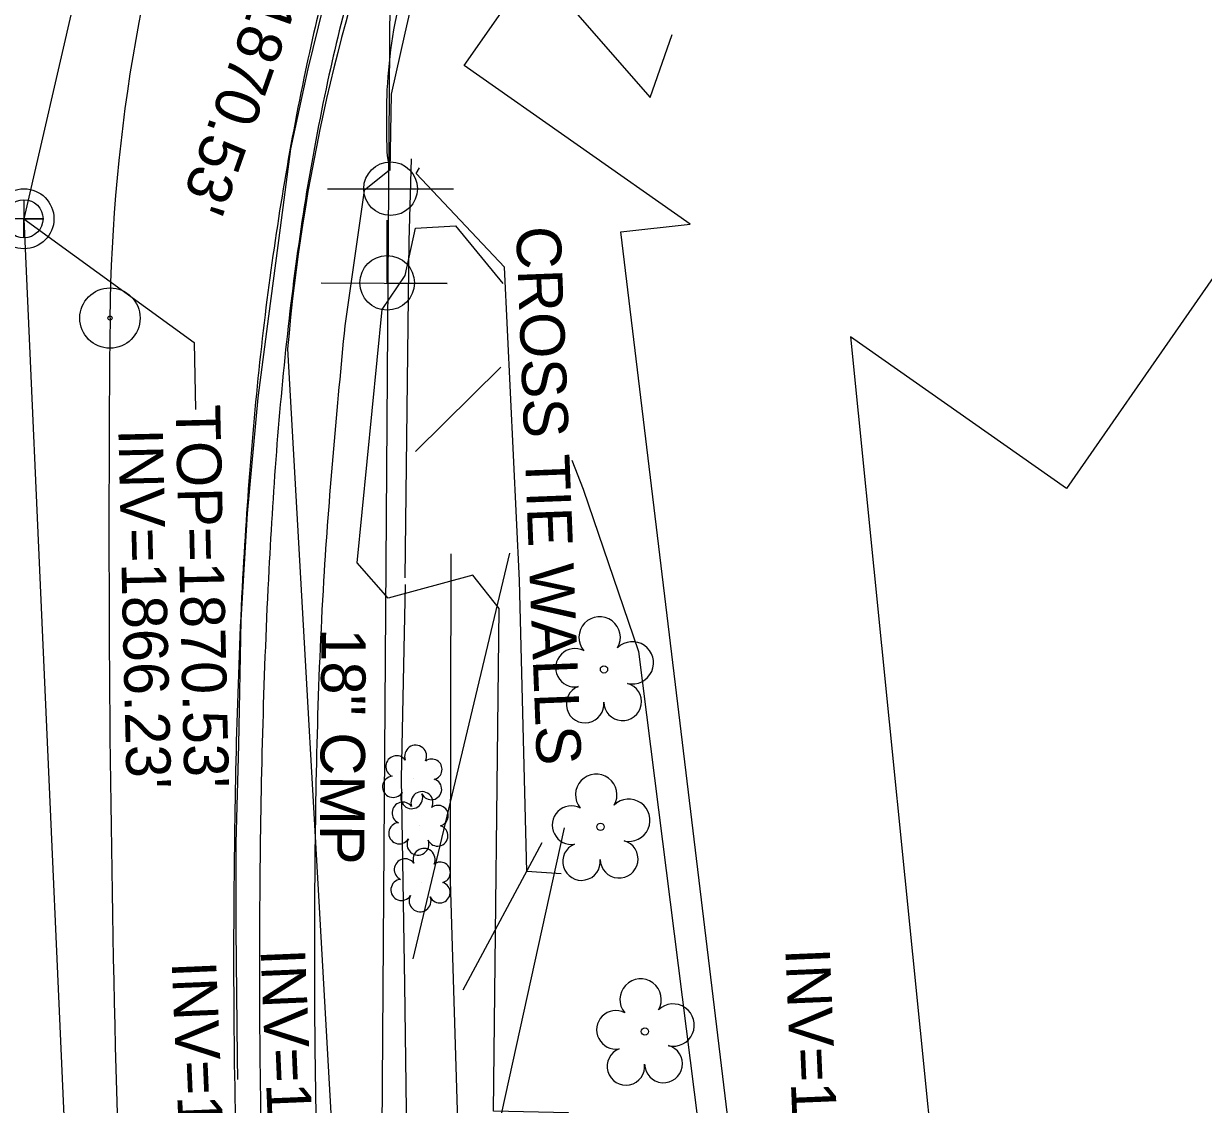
# Model space of a CAD drawing. Extents: x 553786 to 558838, y 502329 to 507342.
# Drawn here: x 558212.2 to 558318.3, y 506165.7 to 506262.8 of the extents above; entities that cross this region are included whole.
import ezdxf

# ---------------------------------------------------------------- set-up
doc = ezdxf.new("R2010")
doc.units = 0
for name, color, linetype in [('Exist Building Leader', 7, 'Continuous'), ('Exist Building Text', 7, 'Continuous'), ('Exist Structure Minor Drop Inlet Leader', 7, 'Continuous'), ('Exist Structure Minor Pipes CMP 15 Inch Invert', 7, 'Continuous'), ('Exist Structure Minor Pipes CMP 18 Inch', 7, 'Continuous'), ('Exist Structure Minor Pipes CMP 18 Inch Invert', 7, 'Continuous'), ('Exist Structure Minor Pipes CMP 18 Inch Text', 7, 'Continuous'), ('Exist Structure Minor Pipes HDPE 12 Inch Invert', 7, 'Continuous'), ('Exist Utilities Power Joint Use Telephone CELL', 7, 'Continuous'), ('Exist Utilities Sanitary Sewer Manhole Leader', 7, 'Continuous'), ('Exist Utilities Sanitary Sewer Manhole Text', 7, 'Continuous'), ('Exist Utilities Sanitary Sewer UG Line', 7, 'Continuous'), ('Exist Utilities Sanitary Sewer UG Line Invert Elevation', 7, 'Continuous'), ('Exist Vegetation Hedge Row', 7, 'Continuous'), ('Exist Vegetation Shrub CELL', 7, 'Continuous'), ('Exist Vegetation Tree CELL', 7, 'Continuous'), ('Prop Drainage Structure Catch Basin Grate 840 03E Label', 7, 'Continuous'), ('Prop Drainage Structure Catch Basin Grate 840 03F Label', 7, 'Continuous'), ('Prop Drainage Structure Pipe Alternate 36in', 7, 'Continuous'), ('Prop Drainage Structure Pipe RCP 15in Class III Label', 7, 'Continuous'), ('Prop Drainage Structure Pipe RCP 48in Class III Label', 7, 'Continuous'), ('Prop Drainage Structure Plot Symbol 50 Scale', 7, 'Continuous'), ('Prop Drainage Structure Tops and Inverts LABEL', 7, 'Continuous'), ('Prop Erosion Rip Rap Pad Outlet for Jurisdictional Stream CELL', 7, 'Continuous'), ('Prop Geopak Pavement Shape Independent', 7, 'Continuous'), ('Sheet Layout Plan Border', 7, 'Continuous')]:
    doc.layers.add(name, color=color, linetype=linetype)

# ---------------------------------------------------------------- blocks, each defined once
blk = doc.blocks.new('EXIST UTILITIES SANITARY SEWER MANHOLE')
at = {"layer": 'Prop Drainage Structure Catch Basin Grate 840 03F Label'}
blk.add_lwpolyline([(0, 0.03425), (0, -0.03425), (0, 0), (0.03425, 0), (-0.03425, 0)], dxfattribs=at)
for radius in [0.05389, 0.03425]:
    blk.add_circle((0, 0), radius, dxfattribs=at)
blk = doc.blocks.new('EXIST SURVEY CENTERLINE POINT')
at = {"layer": 'Prop Drainage Structure Catch Basin Grate 840 03E Label'}
for radius in [0.0542, 0.00375]:
    blk.add_circle((0, 0), radius, dxfattribs=at)

msp = doc.modelspace()

# ---------------------------------------------------------------- linework, layer by layer
at = {"layer": 'Exist Building Leader'}
for p, q in [((558247.48, 506224.35), (558255.15, 506231.93)), ((558247.25, 506178.78), (558255.94, 506215.23)), ((558254.84, 506163.19), (558260.86, 506190.56)), ((558251.74, 506176), (558258.85, 506189.24))]:
    msp.add_line(p, q, dxfattribs=at)
at = {"layer": 'Exist Structure Minor Drop Inlet Leader'}
msp.add_lwpolyline([(558245.67, 506282.33), (558268.56, 506256.16), (558270.55, 506261.82)], dxfattribs=at)
at = {"layer": 'Exist Structure Minor Pipes CMP 18 Inch'}
msp.add_line((558245.29, 506281.72), (558244.21, 506128.79), dxfattribs=at)
at = {"layer": 'Exist Utilities Power Joint Use Telephone CELL'}
msp.add_line((558244.92, 506239.5), (558244.92, 506239.5), dxfattribs=at)
msp.add_lwpolyline([(558238.98, 506239.5), (558250.32, 506239.46), (558244.92, 506239.48), (558244.92, 506245.12)], dxfattribs=at)
msp.add_circle((558244.92, 506239.5), 2.45, dxfattribs=at)
at = {"layer": 'Exist Utilities Sanitary Sewer Manhole Leader'}
msp.add_lwpolyline([(558212.28, 506245.26), (558227.57, 506234.14), (558227.71, 506228.14)], dxfattribs=at)
at = {"layer": 'Exist Utilities Sanitary Sewer UG Line'}
for p, q in [((558226.19, 506305.87), (558212.28, 506245.26)), ((558212.28, 506245.26), (558228.49, 505880.41))]:
    msp.add_line(p, q, dxfattribs=at)
at = {"layer": 'Exist Vegetation Hedge Row'}
for points in [[(558260.33, 506145.16), (558261.23, 506164.94), (558254.47, 506165.09), (558254.98, 506210.24), (558252.61, 506213.24), (558245.02, 506211.18), (558242.24, 506214.34), (558244.47, 506237.1), (558246.55, 506240.15), (558247.47, 506244.42), (558251.07, 506244.64), (558255.32, 506239.44)], [(558261.53, 506223.57), (558262.55, 506220.96), (558267.5, 506206.38)], [(558267.5, 506206.38), (558276.44, 506135.75), (558272.29, 506135.73)]]:
    msp.add_lwpolyline(points, dxfattribs=at)
at = {"layer": 'Exist Vegetation Shrub CELL'}
for p, q in [((558247.26, 506194.94), (558247.26, 506194.94)), ((558247.82, 506190.77), (558247.82, 506190.77)), ((558248.01, 506185.67), (558248.01, 506185.67))]:
    msp.add_line(p, q, dxfattribs=at)
for centre, radius, start, end in [((558247.48, 506196.98), 0.99, 334.8391, 200.4717), ((558245.77, 506196.06), 0.968, 35.8908, 245.4216), ((558248.93, 506195.8), 0.929, 284.4567, 126.0861), ((558245.46, 506194.23), 0.955, 95.1099, 327.9534), ((558248.89, 506194.01), 0.937, 204.9913, 73.4601), ((558247.13, 506193.25), 0.984, 151.2797, 21.387), ((558248.05, 506192.81), 0.99, 334.8391, 200.4717), ((558246.33, 506191.89), 0.968, 35.8908, 245.4216), ((558249.49, 506191.64), 0.929, 284.4567, 126.0861), ((558246.02, 506190.06), 0.955, 95.1099, 327.9534), ((558249.45, 506189.84), 0.937, 204.9913, 73.4601), ((558247.69, 506189.08), 0.984, 151.2797, 21.387), ((558248.24, 506187.71), 0.99, 334.8391, 200.4717), ((558246.53, 506186.8), 0.968, 35.8908, 245.4216), ((558249.68, 506186.54), 0.929, 284.4567, 126.0861), ((558246.21, 506184.97), 0.955, 95.1099, 327.9534), ((558249.65, 506184.74), 0.937, 204.9913, 73.4601), ((558247.88, 506183.99), 0.984, 151.2797, 21.387)]:
    msp.add_arc(centre, radius, start, end, dxfattribs=at)
at = {"layer": 'Exist Vegetation Tree CELL'}
for p, q in [((558264.41, 506204.78), (558264.41, 506204.78)), ((558264.09, 506190.64), (558264.09, 506190.64)), ((558268.09, 506172.25), (558268.09, 506172.25))]:
    msp.add_line(p, q, dxfattribs=at)
for centre in [(558264.41, 506204.78), (558264.09, 506190.64), (558268.09, 506172.25)]:
    msp.add_circle(centre, 0.326, dxfattribs=at)
for centre, radius, start, end in [((558264.02, 506207.65), 1.86, 330.1651, 219.7134), ((558266.96, 506205.37), 1.9, 257.1011, 134.1999), ((558261.8, 506204.93), 1.73, 62.6636, 279.3457), ((558262.71, 506201.66), 1.69, 111.5671, 6.231), ((558266.08, 506201.88), 1.7, 181.2822, 74.56), ((558263.71, 506193.51), 1.86, 330.1651, 219.7134), ((558261.49, 506190.79), 1.73, 62.6636, 279.3457), ((558266.64, 506191.23), 1.9, 257.1011, 134.1999), ((558265.77, 506187.74), 1.7, 181.2822, 74.56), ((558262.39, 506187.52), 1.69, 111.5671, 6.231), ((558267.7, 506175.12), 1.86, 330.1651, 219.7134), ((558270.63, 506172.83), 1.9, 257.1011, 134.1999), ((558265.48, 506172.4), 1.73, 62.6636, 279.3457), ((558266.38, 506169.13), 1.69, 111.5671, 6.231), ((558269.76, 506169.35), 1.7, 181.2822, 74.56)]:
    msp.add_arc(centre, radius, start, end, dxfattribs=at)
at = {"layer": 'Prop Drainage Structure Pipe Alternate 36in'}
msp.add_lwpolyline([(558240.47, 506269.02), (558239.18, 506264.33), (558237.79, 506258.73), (558236.22, 506251.53), (558235.3, 506244.44), (558234.27, 506236.5), (558233.3, 506229.17), (558232.34, 506218.78), (558231.78, 506209.19), (558231.55, 506198), (558231.32, 506189.16), (558231.31, 506181.44), (558231.43, 506169.89), (558231.46, 506167.93)], dxfattribs=at)
msp.add_spline([(558267.68, 506315.69), (558254.72, 506298.65), (558242.43, 506275.94), (558237.44, 506257.89), (558233.95, 506236.63), (558231.98, 506213.82), (558231.16, 506186.22), (558231.15, 506172.38), (558232.05, 506139.84)], degree=3, dxfattribs=at)
at = {"layer": 'Prop Drainage Structure Pipe RCP 15in Class III Label'}
msp.add_line((558235.97, 506233.57), (558261.47, 505783.39), dxfattribs=at)
msp.add_arc((558401.64, 506219.22), 166.29, 143.7448, 175.0479, dxfattribs=at)
at = {"layer": 'Prop Drainage Structure Pipe RCP 48in Class III Label'}
for p, q in [((558239.56, 506247.96), (558250.89, 506247.96)), ((558245.23, 506247.96), (558245.23, 506247.96))]:
    msp.add_line(p, q, dxfattribs=at)
msp.add_circle((558245.23, 506247.96), 2.41, dxfattribs=at)
at = {"layer": 'Prop Drainage Structure Plot Symbol 50 Scale'}
msp.add_lwpolyline([(558244.91, 506250.94), (558245.12, 506249.63), (558242.85, 506247.79), (558241.11, 506235.63)], dxfattribs=at)
for points in [[(558273.09, 506311.2), (558261.15, 506295.15), (558249.31, 506274.95), (558244.88, 506256.25), (558244.91, 506250.94)], [(558241.11, 506235.63), (558239.26, 506213.57), (558238.41, 506186.06), (558238.41, 506172.26), (558239.18, 506140.15)]]:
    msp.add_spline(points, degree=3, dxfattribs=at)
at = {"layer": 'Prop Drainage Structure Tops and Inverts LABEL'}
msp.add_spline([(558269.4, 506314.22), (558256.98, 506297.52), (558244.79, 506275.45), (558239.57, 506257.6), (558236.11, 506236.33), (558234.29, 506213.73), (558233.48, 506186.08), (558233.46, 506172.48), (558234.18, 506140.12)], degree=3, dxfattribs=at)
at = {"layer": 'Prop Erosion Rip Rap Pad Outlet for Jurisdictional Stream CELL'}
msp.add_lwpolyline([(558272.14, 506244.78), (558251.85, 506259.03), (558309.46, 506341.32), (558351.47, 506312.04), (558360.94, 506300.11), (558305.97, 506221.03), (558286.56, 506234.66), (558294.93, 506151.47), (558305.21, 506142.15), (558387, 506248.01), (558450.97, 506198.46), (558383.04, 506110.27), (558383.22, 506110.02), (558362.17, 506083.24), (558352.04, 506070.24), (558292.36, 506128.98), (558291.33, 506127.64), (558278.59, 506139.21), (558265.91, 506244.1)], close=True, dxfattribs=at)
for points in [[(558250.78, 506276.86), (558248.36, 506270.07), (558246.5, 506261.94), (558245.27, 506256.46), (558245.16, 506249.59)], [(558246.55, 506213.02), (558246.91, 506243.25), (558247.11, 506250.64)], [(558260.55, 506186.41), (558257.47, 506186.62), (558256.82, 506212.76), (558255.47, 506240.91), (558247.54, 506249.34), (558247.84, 506249.85)], [(558262.7, 506133.29), (558257.68, 506133.11), (558257.02, 506150.46), (558256.52, 506162.36), (558251.33, 506162.23), (558250.61, 506185.78), (558250.66, 506215.16)], [(558246.53, 506212.42), (558246.17, 506194.99), (558246.49, 506176.47), (558246.72, 506158.43), (558246.94, 506132.67), (558250.66, 506132.6)]]:
    msp.add_lwpolyline(points, dxfattribs=at)
at = {"layer": 'Sheet Layout Plan Border'}
for centre, radius, start, end in [((558372.79, 506234.83), 152.79, 141.8306, 179.4327), ((560129.78, 506217.43), 1909.86, 179.43272, 183.24167)]:
    msp.add_arc(centre, radius, start, end, dxfattribs=at)

# ---------------------------------------------------------------- block references
at = {"layer": 'Prop Drainage Structure Catch Basin Grate 840 03F Label', "xscale": 50, "yscale": 50}
msp.add_blockref('EXIST UTILITIES SANITARY SEWER MANHOLE', (558212.28, 506245.26), dxfattribs=at)
at = {"layer": 'Prop Geopak Pavement Shape Independent', "xscale": 50, "yscale": 50}
msp.add_blockref('EXIST SURVEY CENTERLINE POINT', (558220.01, 506236.34), dxfattribs=at)

# ---------------------------------------------------------------- texts
at = {"layer": 'Exist Building Text'}
msp.add_text('CROSS TIE WALLS', height=4, rotation=272.2369, dxfattribs=at).set_placement((558256.5, 506244.52))
at = {"layer": 'Exist Structure Minor Pipes CMP 15 Inch Invert'}
msp.add_text("INV=1856.25'", height=4, rotation=272.416, dxfattribs=at).set_placement((558225.55, 506178.5))
at = {"layer": 'Exist Structure Minor Pipes CMP 18 Inch Invert'}
for s, rotation, p in [("INV=1870.53'", 250.6317, (558237.04, 506277.15)), ("INV=1855.66'", 272.416, (558233.54, 506179.61))]:
    msp.add_text(s, height=4, rotation=rotation, dxfattribs=at).set_placement(p)
at = {"layer": 'Exist Structure Minor Pipes CMP 18 Inch Text'}
msp.add_text('18" CMP', height=4, rotation=269.5969, dxfattribs=at).set_placement((558239.01, 506208.48))
at = {"layer": 'Exist Structure Minor Pipes HDPE 12 Inch Invert'}
msp.add_text("INV=1869.79'", height=4, rotation=272.416, dxfattribs=at).set_placement((558280.7, 506179.67))
at = {"layer": 'Exist Utilities Sanitary Sewer Manhole Text'}
msp.add_text("TOP=1870.53'", height=4, rotation=271.3372, dxfattribs=at).set_placement((558225.91, 506228.52))
at = {"layer": 'Exist Utilities Sanitary Sewer UG Line Invert Elevation'}
msp.add_text("INV=1866.23'", height=4, rotation=271.3372, dxfattribs=at).set_placement((558220.76, 506226.37))

doc.saveas('drawing.dxf')
